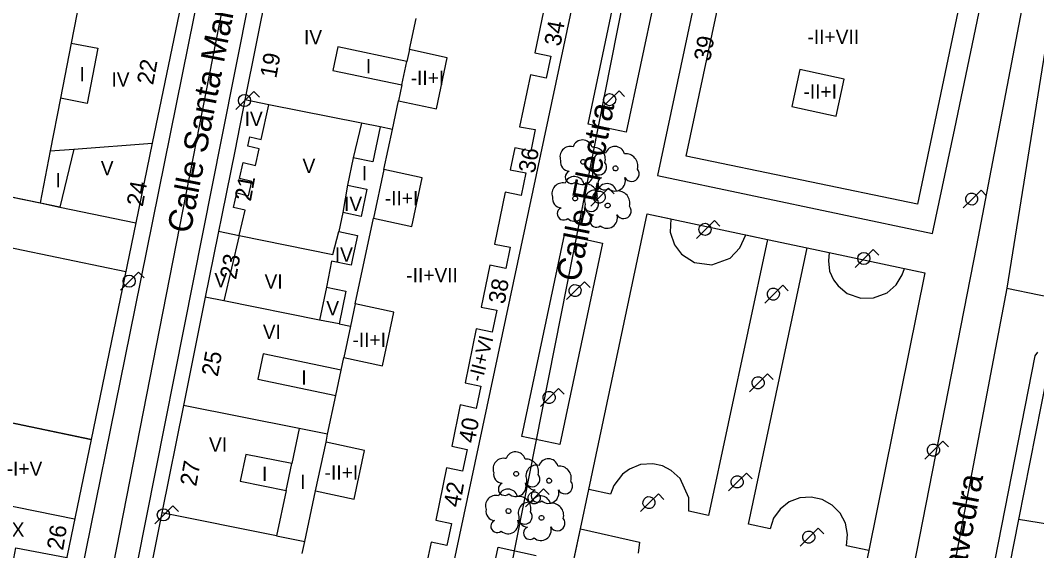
# Model space of a CAD drawing. Extents: x 282771 to 285132, y 4823109 to 4825496.
# Drawn here: x 284617.4 to 284723.9, y 4823386.5 to 4823442 of the extents above; entities that cross this region are included whole.
import ezdxf

# ---------------------------------------------------------------- set-up
doc = ezdxf.new("R2010")
doc.units = 0
for name, color, linetype in [('ACERA-BORDILLO', 7, 'Continuous'), ('ARBOL', 7, 'Continuous'), ('CALLE-EJE', 7, 'Continuous'), ('CALLE-TEXTO', 7, 'Continuous'), ('EDIFICIO', 7, 'Continuous'), ('FAROLA', 7, 'Continuous'), ('INTERIOR-EDIFICIO', 7, 'Continuous'), ('MEDIANERA', 7, 'Continuous'), ('NUM-PORTAL', 7, 'Continuous'), ('PARQUE-JARDIN-AREA', 7, 'Continuous'), ('TXT-ALTURA-EDIFICIO', 7, 'Continuous'), ('ZONA-VERDE', 7, 'Continuous')]:
    doc.layers.add(name, color=color, linetype=linetype)

msp = doc.modelspace()

# ---------------------------------------------------------------- linework, layer by layer
at = {"layer": 'ACERA-BORDILLO'}
for points in [[(284659.31, 4823559.3), (284647.17, 4823499.39), (284638.12, 4823454.71), (284629.43, 4823411.85), (284622.77, 4823378.97), (284622.6, 4823378.28), (284622.36, 4823377.58), (284622.04, 4823376.88), (284621.65, 4823376.21), (284621.18, 4823375.56), (284620.92, 4823375.25), (284620.65, 4823374.96), (284620.35, 4823374.67), (284620.05, 4823374.4), (284619.72, 4823374.15), (284619.39, 4823373.91), (284619.04, 4823373.69), (284618.68, 4823373.49), (284618.31, 4823373.31), (284617.94, 4823373.14), (284617.56, 4823373), (284617.18, 4823372.88)], [(284627.69, 4823375.02), (284638.57, 4823429.68), (284650.31, 4823488.67)], [(284726.49, 4823464.69), (284717.63, 4823418.45), (284706.04, 4823359.27)], [(284724.02, 4823407.28), (284723.76, 4823406.88), (284714.33, 4823358.81), (284714.25, 4823358.24)]]:
    msp.add_lwpolyline(points, dxfattribs=at)
at = {"layer": 'ARBOL'}
for centre, major_axis, start_param, end_param in [((284675.09, 4823427.74), (0.63, 0.898), 0.357571, 2.541402), ((284676.35, 4823428.47), (0.596, 0.85), 5.597232, 8.140911), ((284677.48, 4823427.47), (0.73, 1.04), 5.062995, 6.996235), ((284679.75, 4823427.79), (0.596, 0.85), 5.597171, 8.14085), ((284678.49, 4823427.06), (0.63, 0.898), 0.357509, 2.54134), ((284680.88, 4823426.79), (0.73, 1.04), 5.062933, 6.996174), ((284674.98, 4823427.17), (-0.537, -0.766), 5.125238, 6.862423), ((284678.09, 4823426.64), (-0.458, -0.652), 5.829713, 9.146337), ((284678.38, 4823426.49), (-0.537, -0.766), 5.125176, 6.862361), ((284675.51, 4823424.64), (0.597, 0.85), 5.597401, 8.14108), ((284675.22, 4823425.62), (-0.386, -0.55), 4.167711, 7.583944), ((284676.36, 4823425.92), (-0.624, -0.889), 6.17864, 8.778717), ((284678.62, 4823424.94), (-0.386, -0.55), 4.167649, 7.583883), ((284679.76, 4823425.24), (-0.623, -0.889), 6.178578, 8.778656), ((284681.49, 4823425.96), (-0.458, -0.652), 5.829652, 9.146276), ((284674.25, 4823423.91), (0.63, 0.898), 0.35774, 2.541571), ((284676.64, 4823423.64), (0.73, 1.04), 5.063164, 6.996405), ((284678.92, 4823423.89), (0.597, 0.85), 5.597341, 8.141019), ((284674.14, 4823423.34), (-0.537, -0.766), 5.125407, 6.862592), ((284677.66, 4823423.16), (0.63, 0.898), 0.357679, 2.54151), ((284680.05, 4823422.89), (0.73, 1.04), 5.063103, 6.996344), ((284674.38, 4823421.79), (-0.386, -0.55), 4.16788, 7.584114), ((284675.52, 4823422.09), (-0.624, -0.889), 6.178809, 8.778887), ((284677.25, 4823422.81), (-0.458, -0.652), 5.829882, 9.146507), ((284677.55, 4823422.59), (-0.537, -0.766), 5.125346, 6.862531), ((284680.66, 4823422.06), (-0.458, -0.652), 5.829822, 9.146446), ((284677.79, 4823421.04), (-0.386, -0.55), 4.167819, 7.584053), ((284678.93, 4823421.34), (-0.624, -0.889), 6.178748, 8.778826), ((284669.34, 4823395.79), (0.598, 0.849), 5.598662, 8.142341), ((284668.08, 4823395.06), (0.631, 0.897), 0.359001, 2.542832), ((284670.47, 4823394.79), (0.73, 1.04), 5.064425, 6.997665), ((284672.78, 4823395.07), (0.598, 0.849), 5.5986, 8.142279), ((284667.97, 4823394.49), (-0.538, -0.765), 5.126668, 6.863853), ((284671.52, 4823394.34), (0.631, 0.897), 0.358939, 2.54277), ((284673.91, 4823394.07), (0.73, 1.04), 5.064363, 6.997603), ((284668.21, 4823392.94), (-0.387, -0.55), 4.169141, 7.585374), ((284669.35, 4823393.24), (-0.625, -0.888), 6.18007, 8.780147), ((284671.08, 4823393.96), (-0.459, -0.652), 5.831143, 9.147767), ((284671.41, 4823393.77), (-0.538, -0.765), 5.126606, 6.863791), ((284674.52, 4823393.24), (-0.459, -0.652), 5.831081, 9.147705), ((284668.54, 4823391.89), (0.598, 0.849), 5.59883, 8.142509), ((284671.65, 4823392.22), (-0.387, -0.55), 4.169079, 7.585312), ((284672.79, 4823392.52), (-0.625, -0.888), 6.180008, 8.780085), ((284667.28, 4823391.16), (0.631, 0.897), 0.359169, 2.543), ((284669.67, 4823390.89), (0.73, 1.04), 5.064593, 6.997833), ((284670.72, 4823390.45), (0.631, 0.897), 0.359109, 2.54294), ((284671.98, 4823391.18), (0.598, 0.849), 5.59877, 8.142449), ((284673.11, 4823390.18), (0.73, 1.04), 5.064533, 6.997773), ((284667.17, 4823390.59), (-0.538, -0.765), 5.126836, 6.864021), ((284670.28, 4823390.06), (-0.459, -0.652), 5.831311, 9.147935), ((284667.41, 4823389.04), (-0.387, -0.549), 4.169309, 7.585542), ((284668.55, 4823389.34), (-0.625, -0.888), 6.180238, 8.780315), ((284670.61, 4823389.88), (-0.538, -0.765), 5.126776, 6.863961), ((284673.72, 4823389.35), (-0.459, -0.652), 5.831251, 9.147875), ((284670.85, 4823388.33), (-0.387, -0.549), 4.169248, 7.585482), ((284671.99, 4823388.63), (-0.625, -0.888), 6.180178, 8.780255)]:
    msp.add_ellipse(centre, major_axis=major_axis, ratio=0.999978, start_param=start_param, end_param=end_param, dxfattribs=at)
for centre, major_axis in [((284676.42, 4823427.21), (0.146, 0.208)), ((284679.82, 4823426.53), (0.146, 0.208)), ((284675.58, 4823423.38), (0.146, 0.208)), ((284678.99, 4823422.63), (0.146, 0.208)), ((284669.41, 4823394.53), (0.147, 0.208)), ((284672.85, 4823393.81), (0.146, 0.208)), ((284668.61, 4823390.63), (0.147, 0.208)), ((284672.05, 4823389.92), (0.147, 0.208))]:
    msp.add_ellipse(centre, major_axis=major_axis, ratio=0.999978, dxfattribs=at)
at = {"layer": 'CALLE-EJE'}
for points in [[(284623.41, 4823365.59), (284649.06, 4823496.53)], [(284689.21, 4823487.59), (284666.85, 4823374.63), (284665.29, 4823357.54)], [(284725.68, 4823444.29), (284720.81, 4823413.99)], [(284720.81, 4823413.99), (284708.53, 4823349.22)], [(284720.81, 4823413.99), (284788.57, 4823400.02)]]:
    msp.add_lwpolyline(points, dxfattribs=at)
at = {"layer": 'EDIFICIO'}
msp.add_line((284629.56, 4823420.84), (284624.87, 4823398.14), dxfattribs=at)
for points in [[(284598.94, 4823427.16), (284603.01, 4823447.9), (284604.56, 4823455.85), (284608.09, 4823473.8), (284611.57, 4823491.57), (284613.46, 4823501.18), (284621.64, 4823499.31), (284629.93, 4823497.43), (284644.68, 4823494.09), (284641.76, 4823479.97), (284639.46, 4823468.84), (284636.09, 4823452.51), (284634.48, 4823444.68), (284631.27, 4823429.16), (284629.56, 4823420.84)], [(284636.47, 4823372.18), (284643.77, 4823370.72), (284659.13, 4823367.65), (284684.4, 4823486.24), (284668.88, 4823489.17), (284656.13, 4823491.58), (284652.21, 4823489.18), (284646.56, 4823461.42), (284643.33, 4823445.39), (284640.99, 4823433.71), (284639.91, 4823428.34), (284636.83, 4823413.04), (284634.55, 4823401.7), (284632.28, 4823390.44), (284629.28, 4823375.47), (284630.66, 4823373.35), (284636.47, 4823372.18)], [(284715.35, 4823430.7), (284717.88, 4823442.74), (284719.59, 4823450.86), (284722.12, 4823462.9), (284724.4, 4823473.74), (284695.73, 4823479.97), (284684.22, 4823425.78), (284713.04, 4823419.72), (284715.35, 4823430.7)], [(284598.94, 4823427.16), (284608.4, 4823425.2), (284619.52, 4823422.91), (284621.6, 4823422.48), (284629.56, 4823420.84)], [(284728.46, 4823406.74), (284724.99, 4823404.77), (284722.04, 4823389.76), (284719.67, 4823377.7), (284717.29, 4823365.6), (284716.08, 4823359.41), (284718.82, 4823356.3), (284731.59, 4823353.79), (284739.91, 4823352.16), (284757.76, 4823348.67), (284768.97, 4823346.49), (284770.92, 4823347.83), (284774.95, 4823367.29), (284777.82, 4823381.14), (284780.7, 4823394.96), (284779.5, 4823396.88), (284772.25, 4823398.3), (284761.71, 4823400.37), (284751.98, 4823402.28), (284745.81, 4823403.5), (284742.23, 4823404.16), (284733.93, 4823405.71), (284728.46, 4823406.74)], [(284624.87, 4823398.14), (284620.69, 4823377.87), (284618.51, 4823375.61), (284591.94, 4823380.95), (284590.25, 4823383.85), (284594.42, 4823404.48), (284596.19, 4823404.11)], [(284624.87, 4823398.14), (284613.79, 4823400.44), (284605.38, 4823402.19), (284596.19, 4823404.11)]]:
    msp.add_lwpolyline(points, dxfattribs=at)
at = {"layer": 'FAROLA'}
for p, q in [((284641.91, 4823434.57), (284640.97, 4823433.64)), ((284642.5, 4823433.98), (284641.91, 4823434.57)), ((284680.18, 4823434.66), (284679.24, 4823433.73)), ((284680.77, 4823434.07), (284680.18, 4823434.66)), ((284640.97, 4823433.64), (284640.04, 4823432.7)), ((284679.24, 4823433.73), (284678.31, 4823432.79)), ((284679.09, 4823424.45), (284678.15, 4823423.52)), ((284679.68, 4823423.86), (284679.09, 4823424.45)), ((284678.15, 4823423.52), (284677.22, 4823422.58)), ((284718.11, 4823424.25), (284717.17, 4823423.32)), ((284718.7, 4823423.66), (284718.11, 4823424.25)), ((284717.17, 4823423.32), (284716.24, 4823422.38)), ((284690.17, 4823421.07), (284689.23, 4823420.14)), ((284690.76, 4823420.48), (284690.17, 4823421.07)), ((284689.23, 4823420.14), (284688.3, 4823419.2)), ((284705.87, 4823417.09), (284704.94, 4823416.15)), ((284706.81, 4823418.02), (284705.87, 4823417.09)), ((284707.4, 4823417.43), (284706.81, 4823418.02)), ((284629.83, 4823415.64), (284628.89, 4823414.71)), ((284630.42, 4823415.05), (284629.83, 4823415.64)), ((284628.89, 4823414.71), (284627.96, 4823413.77)), ((284676.55, 4823414.65), (284675.61, 4823413.72)), ((284677.14, 4823414.06), (284676.55, 4823414.65)), ((284697.33, 4823414.29), (284696.39, 4823413.36)), ((284697.92, 4823413.7), (284697.33, 4823414.29)), ((284675.61, 4823413.72), (284674.68, 4823412.78)), ((284696.39, 4823413.36), (284695.46, 4823412.42)), ((284695.73, 4823405), (284694.79, 4823404.07)), ((284696.32, 4823404.41), (284695.73, 4823405)), ((284673.84, 4823403.46), (284672.9, 4823402.53)), ((284674.43, 4823402.87), (284673.84, 4823403.46)), ((284694.79, 4823404.07), (284693.86, 4823403.13)), ((284672.9, 4823402.53), (284671.97, 4823401.59)), ((284714.1, 4823397.95), (284713.16, 4823397.02)), ((284714.69, 4823397.36), (284714.1, 4823397.95)), ((284713.16, 4823397.02), (284712.23, 4823396.08)), ((284693.53, 4823394.61), (284692.59, 4823393.68)), ((284694.12, 4823394.02), (284693.53, 4823394.61)), ((284692.59, 4823393.68), (284691.66, 4823392.74)), ((284672.26, 4823392.94), (284671.32, 4823392.01)), ((284672.85, 4823392.35), (284672.26, 4823392.94)), ((284671.32, 4823392.01), (284670.39, 4823391.07)), ((284683.36, 4823391.51), (284682.43, 4823390.57)), ((284684.3, 4823392.44), (284683.36, 4823391.51)), ((284684.89, 4823391.85), (284684.3, 4823392.44)), ((284633.42, 4823391.16), (284632.48, 4823390.23)), ((284634.01, 4823390.57), (284633.42, 4823391.16)), ((284632.48, 4823390.23), (284631.55, 4823389.29)), ((284701.04, 4823388.83), (284700.1, 4823387.9)), ((284701.63, 4823388.24), (284701.04, 4823388.83)), ((284700.1, 4823387.9), (284699.17, 4823386.96))]:
    msp.add_line(p, q, dxfattribs=at)
for centre in [(284640.93, 4823433.64), (284679.2, 4823433.73), (284689.19, 4823420.14), (284705.83, 4823417.09), (284628.85, 4823414.71), (284632.44, 4823390.23)]:
    msp.add_circle(centre, 0.638, dxfattribs=at)
for centre, major_axis in [((284678.11, 4823423.52), (0.366, 0.522)), ((284717.13, 4823423.32), (0.366, 0.522)), ((284675.57, 4823413.72), (0.366, 0.522)), ((284696.35, 4823413.36), (0.366, 0.522)), ((284694.75, 4823404.07), (0.366, 0.522)), ((284672.86, 4823402.53), (0.367, 0.521)), ((284713.12, 4823397.02), (0.366, 0.522)), ((284692.55, 4823393.68), (0.367, 0.522)), ((284671.28, 4823392.01), (0.367, 0.521)), ((284683.32, 4823391.51), (0.367, 0.521)), ((284700.06, 4823387.9), (0.367, 0.522))]:
    msp.add_ellipse(centre, major_axis=major_axis, ratio=0.999978, dxfattribs=at)
at = {"layer": 'INTERIOR-EDIFICIO'}
for points in [[(284632.67, 4823477.92), (284631.21, 4823470.58), (284628.9, 4823471.07), (284627.67, 4823464.75), (284630.38, 4823464.21), (284629.41, 4823459.28), (284626.71, 4823459.82), (284625.58, 4823454.04), (284628.12, 4823453.67), (284626.46, 4823445.49), (284623.96, 4823445.75), (284622.78, 4823439.65), (284625.57, 4823439.11), (284624.44, 4823433.32), (284621.65, 4823433.87), (284620.58, 4823428.36), (284623.05, 4823428.54), (284621.6, 4823422.48), (284608.4, 4823425.2)], [(284661.06, 4823432.75), (284662.16, 4823438.12), (284658.22, 4823438.97), (284657.96, 4823437.73), (284650.73, 4823439.26), (284650.21, 4823436.8), (284657.43, 4823435.27), (284657.08, 4823433.61), (284661.06, 4823432.75)], [(284699.12, 4823436.88), (284698.29, 4823433.02), (284702.94, 4823432.01), (284703.78, 4823435.87), (284699.12, 4823436.88)], [(284650.07, 4823416.8), (284649.52, 4823414.09), (284651.57, 4823413.67), (284650.86, 4823410.23), (284652.05, 4823409.99), (284651.36, 4823406.73), (284655.38, 4823405.86), (284656.57, 4823411.48), (284652.55, 4823412.34), (284654.46, 4823421.3), (284658.46, 4823420.44), (284659.54, 4823425.55), (284655.55, 4823426.41), (284656.44, 4823430.61), (284655.14, 4823430.87), (284654.38, 4823427.22), (284652.31, 4823427.64), (284651.72, 4823424.77), (284653.77, 4823424.34), (284653.17, 4823421.49), (284651.24, 4823421.89), (284650.82, 4823419.9), (284652.77, 4823419.48), (284652.25, 4823417.09), (284652.13, 4823416.38), (284650.07, 4823416.8)], [(284650.51, 4823402.72), (284651.08, 4823405.39), (284642.89, 4823407.1), (284642.33, 4823404.43), (284650.51, 4823402.72)], [(284645.89, 4823395.6), (284641.08, 4823396.56), (284640.48, 4823393.75), (284645.29, 4823392.79), (284644.28, 4823388.03), (284647.26, 4823387.43), (284648.39, 4823392.76), (284652.43, 4823391.89), (284653.51, 4823396.97), (284649.48, 4823397.84), (284649.65, 4823398.67), (284646.67, 4823399.27), (284645.89, 4823395.6)]]:
    msp.add_lwpolyline(points, dxfattribs=at)
at = {"layer": 'MEDIANERA'}
for p, q in [((284658.22, 4823438.97), (284658.91, 4823442.23)), ((284622.78, 4823439.65), (284621.65, 4823433.87)), ((284657.43, 4823435.27), (284657.96, 4823437.73)), ((284643.5, 4823433.2), (284640.99, 4823433.71)), ((284653.19, 4823431.26), (284643.5, 4823433.2)), ((284656.44, 4823430.61), (284657.08, 4823433.61)), ((284653.19, 4823431.26), (284652.31, 4823427.64)), ((284655.14, 4823430.87), (284653.19, 4823431.26)), ((284623.05, 4823428.54), (284631.27, 4823429.16)), ((284620.58, 4823428.36), (284619.52, 4823422.91)), ((284655.55, 4823426.41), (284654.46, 4823421.3)), ((284651.72, 4823424.77), (284651.24, 4823421.89)), ((284621.6, 4823422.48), (284629.56, 4823420.84)), ((284599.62, 4823421.7), (284628.5, 4823415.72)), ((284638.22, 4823419.94), (284640.37, 4823419.5)), ((284640.37, 4823419.5), (284638.76, 4823412.65)), ((284649.52, 4823414.09), (284648.79, 4823410.64)), ((284638.76, 4823412.65), (284636.83, 4823413.04)), ((284648.79, 4823410.64), (284638.76, 4823412.65)), ((284652.55, 4823412.34), (284652.05, 4823409.99)), ((284650.86, 4823410.23), (284648.79, 4823410.64)), ((284651.08, 4823405.39), (284651.36, 4823406.73)), ((284649.65, 4823398.67), (284650.51, 4823402.72)), ((284646.67, 4823399.27), (284634.55, 4823401.7)), ((284613.79, 4823400.44), (284624.87, 4823398.14)), ((284648.39, 4823392.76), (284649.48, 4823397.84)), ((284645.29, 4823392.79), (284645.89, 4823395.6)), ((284611.97, 4823392.06), (284623.14, 4823389.8)), ((284644.28, 4823388.03), (284632.28, 4823390.44)), ((284730.6, 4823388.37), (284722.04, 4823389.76)), ((284646.99, 4823386.17), (284647.26, 4823387.43))]:
    msp.add_line(p, q, dxfattribs=at)
for points in [[(284721.75, 4823471.95), (284711.46, 4823422.77), (284687.21, 4823427.82), (284697.78, 4823477.33), (284721.75, 4823471.95)], [(284672.28, 4823443), (284671.36, 4823438.62), (284673.02, 4823438.27), (284672.53, 4823435.99), (284670.9, 4823436.34), (284669.74, 4823430.88), (284671.39, 4823430.6), (284670.94, 4823428.34), (284669.25, 4823428.68), (284668.79, 4823426.39), (284670.43, 4823426.06), (284669.94, 4823423.68), (284668.25, 4823424.03), (284667.15, 4823418.59), (284668.77, 4823418.26), (284668.31, 4823416.04), (284666.63, 4823416.39), (284665.74, 4823412), (284667.37, 4823411.67), (284666.89, 4823409.37), (284665.22, 4823409.72), (284664.05, 4823404.07), (284665.69, 4823403.73), (284665.2, 4823401.39), (284663.53, 4823401.74), (284662.65, 4823397.41), (284664.26, 4823397.08), (284663.79, 4823394.81), (284662.12, 4823395.16), (284660.98, 4823389.66), (284662.62, 4823389.32), (284662.13, 4823387.01), (284660.48, 4823387.36), (284659.66, 4823383.47)], [(284640.37, 4823419.5), (284641, 4823422.14), (284639.77, 4823422.43), (284640.12, 4823423.95), (284641.35, 4823423.67), (284641.7, 4823425.16), (284640.43, 4823425.46), (284640.81, 4823427.13), (284642.09, 4823426.84), (284642.49, 4823428.58), (284641.27, 4823428.86), (284641.49, 4823429.83), (284642.68, 4823429.57), (284643.5, 4823433.2)], [(284640.37, 4823419.5), (284650.21, 4823417.52), (284650.82, 4823419.9)], [(284611.09, 4823387.69), (284610.81, 4823386.29), (284616.66, 4823385.11), (284616.99, 4823386.77), (284622.31, 4823385.76)]]:
    msp.add_lwpolyline(points, dxfattribs=at)
at = {"layer": 'PARQUE-JARDIN-AREA'}
msp.add_lwpolyline([(284671.16, 4823365.3), (284676.14, 4823388.75), (284677.02, 4823392.9), (284683.14, 4823421.76), (284695.73, 4823419.09), (284699.88, 4823418.2), (284712.23, 4823415.57), (284706.37, 4823386.49), (284705.47, 4823382.34), (284700.62, 4823359.92)], close=True, dxfattribs=at)
at = {"layer": 'ZONA-VERDE'}
for p, q in [((284676.93, 4823431.17), (284680.69, 4823448.88)), ((284684.68, 4823448.03), (284680.92, 4823430.33)), ((284680.92, 4823430.33), (284676.93, 4823431.17)), ((284677.02, 4823392.9), (284683.14, 4823421.76)), ((284683.14, 4823421.76), (284685.6, 4823421.24)), ((284685.6, 4823421.24), (284685.55, 4823419.84)), ((284669.98, 4823398.45), (284674.46, 4823419.56)), ((284674.46, 4823419.56), (284678.45, 4823418.71)), ((284685.55, 4823419.84), (284685.98, 4823418.53)), ((284695.73, 4823419.09), (284689.57, 4823390.16)), ((284692.85, 4823418.19), (284693.47, 4823419.57)), ((284693.47, 4823419.57), (284695.73, 4823419.09)), ((284678.45, 4823418.71), (284673.97, 4823397.6)), ((284685.98, 4823418.53), (284686.73, 4823417.53)), ((284691.82, 4823417.13), (284692.85, 4823418.19)), ((284693.73, 4823389.25), (284699.88, 4823418.2)), ((284699.88, 4823418.2), (284702.21, 4823417.7)), ((284686.73, 4823417.53), (284688.1, 4823416.66)), ((284689.89, 4823416.42), (284691.82, 4823417.13)), ((284702.21, 4823417.7), (284702.12, 4823416.85)), ((284688.1, 4823416.66), (284689.89, 4823416.42)), ((284702.12, 4823416.85), (284702.25, 4823415.77)), ((284709.84, 4823415.38), (284710.11, 4823416.03)), ((284710.11, 4823416.03), (284712.23, 4823415.57)), ((284702.25, 4823415.77), (284702.67, 4823414.87)), ((284702.67, 4823414.87), (284703.15, 4823414.21)), ((284712.23, 4823415.57), (284706.37, 4823386.49)), ((284709.21, 4823414.33), (284709.84, 4823415.38)), ((284703.15, 4823414.21), (284704.1, 4823413.43)), ((284708.26, 4823413.5), (284709.21, 4823414.33)), ((284704.1, 4823413.43), (284705.51, 4823412.93)), ((284705.51, 4823412.93), (284706.86, 4823412.95)), ((284706.86, 4823412.95), (284708.26, 4823413.5)), ((284673.97, 4823397.6), (284669.98, 4823398.45)), ((284681.29, 4823395.03), (284680.55, 4823394.48)), ((284682.44, 4823395.49), (284681.29, 4823395.03)), ((284683.72, 4823395.57), (284682.44, 4823395.49)), ((284684.72, 4823395.35), (284683.72, 4823395.57)), ((284685.63, 4823394.89), (284684.72, 4823395.35)), ((284686.59, 4823394.05), (284685.63, 4823394.89)), ((284680.55, 4823394.48), (284679.65, 4823393.29)), ((284687.48, 4823392.03), (284686.59, 4823394.05)), ((284679.3, 4823392.4), (284677.02, 4823392.9)), ((284679.65, 4823393.29), (284679.3, 4823392.4)), ((284687.48, 4823390.61), (284687.48, 4823392.03)), ((284698.01, 4823391.58), (284697.07, 4823390.84)), ((284699.12, 4823392), (284698.01, 4823391.58)), ((284700.31, 4823392.1), (284699.12, 4823392)), ((284701.47, 4823391.84), (284700.31, 4823392.1)), ((284702.52, 4823391.26), (284701.47, 4823391.84)), ((284689.57, 4823390.16), (284687.48, 4823390.61)), ((284697.07, 4823390.84), (284696.38, 4823389.87)), ((284703.35, 4823390.41), (284702.52, 4823391.26)), ((284703.9, 4823389.35), (284703.35, 4823390.41)), ((284696.38, 4823389.87), (284696, 4823388.75)), ((284704.12, 4823388.18), (284703.9, 4823389.35)), ((284671.16, 4823365.3), (284676.14, 4823388.75)), ((284676.14, 4823388.75), (284682.34, 4823387.38)), ((284696, 4823388.75), (284693.73, 4823389.25)), ((284682.34, 4823387.38), (284682.19, 4823386.22)), ((284704, 4823387), (284704.12, 4823388.18)), ((284663.17, 4823366.41), (284667.5, 4823386.83)), ((284667.5, 4823386.83), (284671.5, 4823385.98)), ((284706.37, 4823386.49), (284704, 4823387))]:
    msp.add_line(p, q, dxfattribs=at)

# ---------------------------------------------------------------- texts
at = {"layer": 'CALLE-TEXTO'}
for s, rotation, p in [('Calle Santa María', 78.9166, (284635.27, 4823419.63)), ('Calle Electra', 78.8028, (284676.03, 4823414.55)), ('Calle Saavedra', 79.2645, (284714.09, 4823371.82))]:
    msp.add_text(s, height=2.5, rotation=rotation, dxfattribs=at).set_placement(p)
at = {"layer": 'NUM-PORTAL'}
for s, rotation, p in [('34', 79.6495, (284674.04, 4823439.25)), ('39', 79.6495, (284689.72, 4823437.67)), ('19', 79.6495, (284644.26, 4823435.9)), ('22', 79.6495, (284631.36, 4823435.21)), ('36', 79.6495, (284671.34, 4823425.95)), ('21', 79.6495, (284641.6, 4823423.01)), ('24', 79.6495, (284630.28, 4823422.46)), ('23', 79.6495, (284640.05, 4823414.82)), ('38', 79.6495, (284668.19, 4823412.24)), ('25', 79.6495, (284638.13, 4823404.65)), ('40', 79.6495, (284665.07, 4823397.67)), ('27', 79.6495, (284635.87, 4823393.15)), ('42', 79.6495, (284663.49, 4823390.95)), ('26', 80.7199, (284621.93, 4823386.45))]:
    msp.add_text(s, height=1.75, rotation=rotation, dxfattribs=at).set_placement(p)
at = {"layer": 'TXT-ALTURA-EDIFICIO'}
for s, rotation, p in [('IV', 0.0006, (284647.17, 4823439.52)), ('-II+VII', 0.0006, (284699.93, 4823439.56)), ('I', 0.0006, (284653.65, 4823436.5)), ('I', 0.0006, (284623.66, 4823435.66)), ('IV', 0.0006, (284627, 4823435.1)), ('-II+I', 0.0006, (284658.35, 4823435.27)), ('-II+I', 0.0006, (284699.51, 4823433.83)), ('IV', 0.0006, (284640.95, 4823430.96)), ('V', 0.0006, (284625.88, 4823425.81)), ('V', 0.0006, (284647.02, 4823426.03)), ('I', 0.0006, (284653.24, 4823425.27)), ('I', 0.0006, (284621.13, 4823424.54)), ('IV', 0.0006, (284651.37, 4823422.07)), ('-II+I', 0.0006, (284655.64, 4823422.66)), ('IV', 0.0006, (284650.4, 4823416.74)), ('-II+VII', 0.0006, (284657.89, 4823414.6)), ('V', 0.0006, (284637.79, 4823414.06)), ('VI', 0.0006, (284643.04, 4823413.93)), ('V', 0.0006, (284649.51, 4823411.13)), ('VI', 0.0006, (284642.86, 4823408.67)), ('-II+I', 0.0006, (284652.25, 4823407.83)), ('-II+VI', 75.7496, (284665.84, 4823404.08)), ('I', 0.0006, (284646.89, 4823403.86)), ('VI', 0.0006, (284637.22, 4823396.84)), ('-I+V', 0.0006, (284616.02, 4823394.32)), ('I', 0.0006, (284642.77, 4823393.77)), ('-II+I', 0.0006, (284649.33, 4823393.93)), ('I', 0.0006, (284646.78, 4823392.95)), ('-I+IX', 0.0006, (284613.59, 4823387.93))]:
    msp.add_text(s, height=1.5, rotation=rotation, dxfattribs=at).set_placement(p)

doc.saveas('drawing.dxf')
